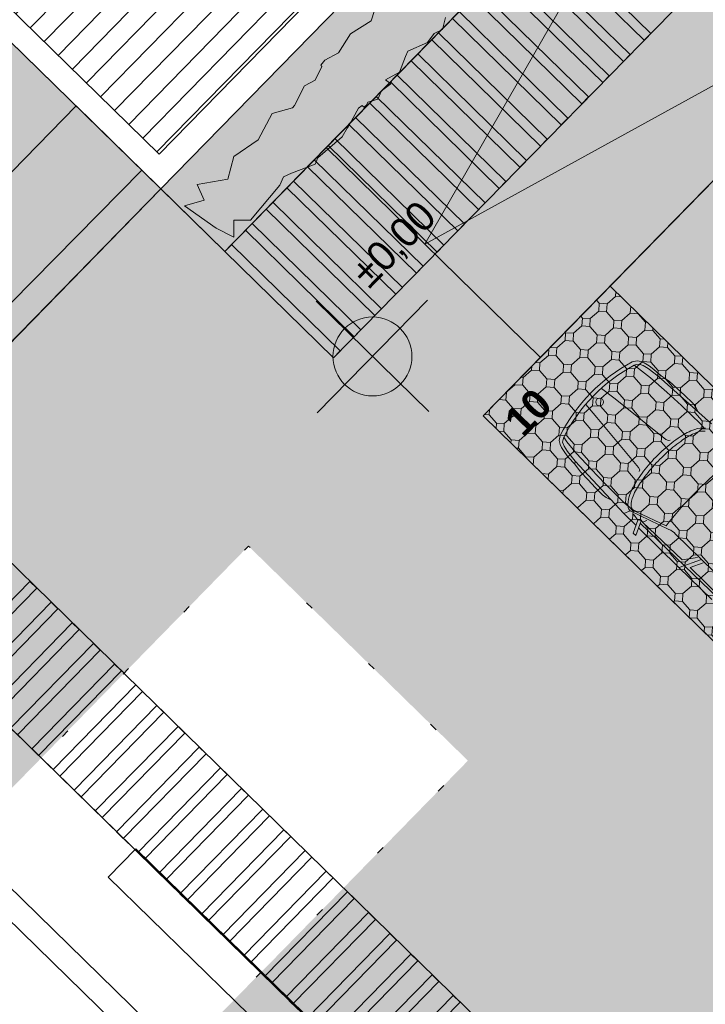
# Model space of a CAD drawing. Header units: metres. Extents: x -228 to 168, y -124 to 293.
# Tile 365 of 613: x -6 to 2, y 91 to 104. Entities that reach past the tile are written whole.
import ezdxf

# ---------------------------------------------------------------- set-up
doc = ezdxf.new("R2010")
doc.units = ezdxf.units.M
doc.header["$MEASUREMENT"] = 0
doc.linetypes.add('Wipeout_Contour', pattern=[1, 0, -1])
for name, color, linetype in [('Bemaßung 1_100.7 _ BESCHRIFTUNG', 7, 'Continuous'), ('Gebäude.3 _ UMGEBUNG', 7, 'Continuous'), ('Möbel.4 _ STAFFAGE', 7, 'Continuous'), ('Staffage.3 _ UMGEBUNG', 7, 'Continuous')]:
    doc.layers.add(name, color=color, linetype=linetype)
doc.styles.add('ERSTELLTER_STIL_1', font='txt')
doc.styles.add('ERSTELLTER_STIL_2', font='txt')

msp = doc.modelspace()

# ---------------------------------------------------------------- hatches: boundary and pattern name
at = {"layer": 'Gebäude.3 _ UMGEBUNG', "linetype": 'Continuous', "lineweight": 18, "true_color": 0xe9eed8}
for points in [[(-43.288, 108.54), (-29.695, 92.601), (-14.965, 107.665), (-16.549, 109.213), (-26.057, 99.489), (-34.494, 107.739), (-24.986, 117.463), (-21.482, 114.037), (-10.646, 125.12), (4.164, 110.639), (-4.575, 101.701), (-3.765, 100.91), (7.071, 111.992), (-15.628, 134.187), (-26.352, 123.059), (-27.071, 122.385), (-42.374, 109.309)], [(-0.489, 98.825), (8.377, 90.156), (15.413, 89.771), (23.492, 98.034), (21.705, 99.781), (12.197, 90.057), (3.331, 98.726), (12.839, 108.451), (16.342, 105.025), (17.041, 105.74), (11.536, 111.123)], [(-22.093, 84.113), (2.561, 61.817), (2.12, 61.33), (9.116, 55.004), (15.257, 61.798), (27.274, 74.928), (26.055, 76.116), (25.506, 75.554), (26.139, 74.934), (14.254, 62.779), (3.489, 73.306), (0.002, 69.741), (-16.094, 85.461), (-7.705, 94.041), (8.382, 78.311), (9.396, 79.348), (-6.253, 94.65), (-9.079, 97.413)]]:
    msp.add_hatch(color=254, dxfattribs=at).paths.add_polyline_path(points)
at = {"layer": 'Gebäude.3 _ UMGEBUNG', "linetype": 'Continuous', "lineweight": 18, "true_color": 0x3f3f2c}
msp.add_hatch(color=49, dxfattribs=at).paths.add_polyline_path([(-4.275, 101.488), (-3.875, 101.205), (-3.649, 101.092), (-3.649, 101.307), (-3.439, 101.307), (-3.069, 101.75), (-3.023, 101.853), (-2.92, 101.902), (-2.62, 102.016), (-2.586, 102.095), (-2.279, 102.361), (-2.216, 102.472), (-2.204, 102.478), (-2.069, 102.724), (-2.026, 102.756), (-2.005, 102.735), (-1.969, 102.763), (-1.953, 102.802), (-1.824, 102.839), (-1.777, 102.946), (-1.661, 103.033), (-1.729, 103.085), (-1.549, 103.179), (-1.477, 103.38), (-1.444, 103.447), (-1.197, 103.555), (-1.112, 103.672), (-1.006, 103.722), (-0.968, 103.873), (-0.897, 103.97), (-0.655, 104.112), (-0.65, 104.122), (-0.626, 104.14), (-0.524, 104.39), (-0.206, 104.557), (-0.134, 104.757), (-0.101, 104.825), (0.146, 104.933), (0.231, 105.05), (0.337, 105.1), (0.375, 105.251), (0.446, 105.348), (0.688, 105.489), (0.694, 105.501), (0.803, 105.567), (1.061, 105.881), (1.139, 105.917), (1.245, 106.22), (1.291, 106.324), (1.394, 106.372), (1.694, 106.487), (1.728, 106.565), (1.918, 106.73), (1.833, 106.813), (1.853, 106.823), (2.113, 106.922), (2.174, 106.984), (2.187, 107.016), (2.252, 107.072), (2.377, 107.2), (2.381, 107.196), (2.534, 107.352), (2.53, 107.356), (2.547, 107.373), (2.558, 107.393), (2.569, 107.399), (2.705, 107.645), (2.747, 107.677), (2.769, 107.656), (2.805, 107.683), (2.821, 107.723), (2.926, 107.753), (2.964, 107.792), (2.997, 107.867), (3.112, 107.954), (3.045, 108.006), (3.225, 108.1), (3.297, 108.301), (3.33, 108.368), (3.577, 108.476), (3.662, 108.593), (3.768, 108.643), (3.806, 108.794), (3.876, 108.891), (4.119, 109.033), (4.124, 109.043), (4.148, 109.061), (4.249, 109.311), (4.568, 109.478), (4.64, 109.678), (4.673, 109.746), (4.92, 109.853), (5.005, 109.971), (5.11, 110.021), (5.149, 110.172), (5.219, 110.269), (5.462, 110.41), (5.467, 110.422), (5.576, 110.488), (5.835, 110.802), (5.912, 110.838), (6.019, 111.141), (6.065, 111.245), (6.167, 111.293), (6.468, 111.407), (6.502, 111.486), (6.523, 111.504), (6.55, 111.468), (6.692, 111.651), (6.933, 111.781), (7.071, 111.992), (6.95, 112.127), (6.854, 112.303), (6.602, 112.428), (6.53, 112.562), (6.283, 112.69), (6.252, 112.718), (6.184, 112.975), (6.031, 113.027), (6.027, 113.036), (5.776, 113.24), (5.569, 113.488), (5.56, 113.492), (5.506, 113.645), (5.248, 113.709), (5.22, 113.74), (5.089, 113.985), (4.954, 114.056), (4.882, 114.196), (4.956, 114.271), (4.728, 114.353), (4.554, 114.613), (4.274, 114.702), (4.115, 114.964), (3.719, 115.225), (3.71, 115.241), (3.781, 115.295), (3.716, 115.347), (3.711, 115.342), (3.585, 115.408), (3.513, 115.548), (3.587, 115.623), (3.359, 115.705), (3.185, 115.965), (2.906, 116.054), (2.746, 116.316), (2.405, 116.541), (2.43, 116.579), (2.309, 116.714), (2.213, 116.891), (1.962, 117.015), (1.889, 117.149), (1.642, 117.277), (1.611, 117.305), (1.544, 117.562), (1.39, 117.615), (1.386, 117.623), (1.135, 117.827), (0.928, 118.075), (0.92, 118.079), (0.865, 118.232), (0.608, 118.297), (0.579, 118.327), (0.448, 118.572), (0.313, 118.643), (0.242, 118.784), (0.315, 118.858), (0.087, 118.94), (-0.087, 119.2), (-0.366, 119.289), (-0.526, 119.551), (-0.922, 119.812), (-0.931, 119.828), (-0.86, 119.882), (-0.925, 119.934), (-0.93, 119.929), (-1.056, 119.995), (-1.127, 120.135), (-1.054, 120.21), (-1.282, 120.292), (-1.456, 120.552), (-1.735, 120.641), (-1.895, 120.903), (-2.135, 121.061), (-2.229, 121.234), (-2.294, 121.286), (-2.307, 121.273), (-2.48, 121.359), (-2.553, 121.492), (-2.8, 121.62), (-2.831, 121.649), (-3.465, 121.33), (-3.201, 121.021), (-3.091, 120.957), (-3.085, 120.945), (-2.84, 120.809), (-2.808, 120.766), (-2.829, 120.744), (-2.802, 120.708), (-2.762, 120.692), (-2.726, 120.563), (-2.62, 120.515), (-2.533, 120.399), (-2.481, 120.466), (-2.388, 120.285), (-2.188, 120.212), (-2.121, 120.178), (-2.014, 119.931), (-1.898, 119.845), (-1.848, 119.739), (-1.698, 119.699), (-1.601, 119.629), (-1.461, 119.385), (-1.451, 119.381), (-1.433, 119.356), (-1.184, 119.253), (-1.019, 118.933), (-0.819, 118.86), (-0.752, 118.826), (-0.646, 118.579), (-0.529, 118.493), (-0.48, 118.387), (-0.329, 118.348), (-0.232, 118.277), (-0.092, 118.033), (-0.081, 118.028), (-0.015, 117.918), (0.297, 117.658), (0.332, 117.58), (0.635, 117.471), (0.738, 117.425), (0.786, 117.322), (0.898, 117.021), (0.977, 116.987), (1.241, 116.678), (1.351, 116.614), (1.357, 116.602), (1.602, 116.465), (1.674, 116.369), (1.715, 116.219), (1.822, 116.171), (1.909, 116.056), (1.93, 116.083), (2.088, 116.018), (2.253, 115.698), (2.453, 115.625), (2.52, 115.591), (2.626, 115.343), (2.743, 115.258), (2.792, 115.152), (2.943, 115.112), (3.04, 115.042), (3.18, 114.798), (3.19, 114.793), (3.208, 114.769), (3.457, 114.666), (3.622, 114.346), (3.822, 114.273), (3.889, 114.239), (3.995, 113.991), (4.112, 113.906), (4.161, 113.8), (4.312, 113.76), (4.409, 113.69), (4.548, 113.446), (4.56, 113.441), (4.625, 113.331), (4.938, 113.071), (4.973, 112.993), (5.275, 112.884), (5.379, 112.838), (5.427, 112.735), (5.539, 112.434), (5.617, 112.4), (5.882, 112.091), (5.943, 112.055), (5.922, 112.049), (5.871, 111.896), (5.862, 111.892), (5.66, 111.639), (5.413, 111.431), (5.409, 111.422), (5.257, 111.367), (5.194, 111.109), (5.164, 111.08), (4.919, 110.947), (4.849, 110.812), (4.71, 110.739), (4.635, 110.812), (4.554, 110.584), (4.295, 110.408), (4.208, 110.128), (3.947, 109.967), (3.689, 109.569), (3.673, 109.56), (3.618, 109.63), (3.566, 109.565), (3.572, 109.56), (3.506, 109.434), (3.367, 109.362), (3.292, 109.435), (3.211, 109.206), (2.952, 109.03), (2.865, 108.751), (2.604, 108.589), (2.447, 108.348), (2.275, 108.253), (2.223, 108.188), (2.237, 108.174), (2.152, 108.001), (2.019, 107.927), (1.893, 107.679), (1.865, 107.648), (1.608, 107.579), (1.557, 107.425), (1.548, 107.421), (1.36, 107.185), (1.149, 107.128), (1.097, 106.975), (1.088, 106.971), (0.887, 106.718), (0.639, 106.51), (0.635, 106.501), (0.483, 106.446), (0.42, 106.188), (0.39, 106.159), (0.146, 106.026), (0.075, 105.891), (-0.064, 105.818), (-0.139, 105.891), (-0.22, 105.663), (-0.478, 105.487), (-0.566, 105.207), (-0.827, 105.046), (-1.085, 104.648), (-1.101, 104.639), (-1.156, 104.709), (-1.207, 104.644), (-1.202, 104.639), (-1.268, 104.513), (-1.407, 104.441), (-1.482, 104.514), (-1.563, 104.285), (-1.821, 104.109), (-1.909, 103.83), (-2.17, 103.668), (-2.326, 103.427), (-2.499, 103.332), (-2.55, 103.267), (-2.537, 103.254), (-2.621, 103.08), (-2.755, 103.006), (-2.881, 102.758), (-2.909, 102.727), (-3.165, 102.658), (-3.341, 102.324), (-3.649, 102.112), (-3.727, 101.824), (-4.113, 101.758), (-4.028, 101.558)])
at = {"layer": 'Gebäude.3 _ UMGEBUNG', "linetype": 'Continuous', "lineweight": 18, "true_color": 0xcdbe89}
h = msp.add_hatch(dxfattribs=at)
h.set_pattern_fill('Dachschraffur_1', color=43, style=0, pattern_type=2)
h.set_pattern_definition([(225.6433, (-9.0012, 110.9244), (-0.1787503, 0.174781), [])])
h.paths.add_polyline_path([(-0.261, 106.574), (-14.626, 120.62), (-18.96, 116.187), (-4.595, 102.141)])
at = {"layer": 'Gebäude.3 _ UMGEBUNG', "linetype": 'Continuous', "lineweight": 18, "true_color": 0xf6f6e5}
for points in [[(-2.48, 102.224), (0.237, 99.567), (11.536, 111.123), (17.037, 105.744), (18.435, 107.174), (17.193, 108.39), (21.751, 113.047), (19.497, 115.248), (18.837, 114.572), (15.491, 117.844), (8.45, 110.644), (7.071, 111.992)], [(-8.819, 101.655), (-18.701, 91.542), (-16.646, 89.388), (-13.709, 92.359), (-4.575, 101.701), (-14.022, 110.939), (-16.12, 108.794), (-14.965, 107.665)]]:
    msp.add_hatch(color=7, dxfattribs=at).paths.add_polyline_path(points)
at = {"layer": 'Gebäude.3 _ UMGEBUNG', "linetype": 'Continuous', "lineweight": 18, "true_color": 0x191911}
msp.add_hatch(color=250, dxfattribs=at).paths.add_polyline_path([(3.331, 98.726), (12.839, 108.451), (10.837, 110.408), (1.329, 100.684)])
at = {"layer": 'Gebäude.3 _ UMGEBUNG', "linetype": 'Continuous', "lineweight": 18, "true_color": 0xc9c9c9}
h = msp.add_hatch(dxfattribs=at)
h.set_pattern_fill('MW_Verband__5_Läuf_1Bind_32', color=9, style=0, pattern_type=2)
h.set_pattern_definition([(45.6433, (27.90698, 87.82952), (-0.1961607, 0.1918046), []), (135.6433, (27.907, 87.8295), (0.575414, 0.588482), [0.27435, -0.27435]), (135.6433, (27.9985, 88.3156), (0.575414, 0.588482), [0.27435, -0.82305, 0.27435, -0.27435]), (135.6433, (27.46235, 88.55205), (0.287707, 0.294241), [0.27435, -1.371751])])
h.paths.add_polyline_path([(-8.128, 98.58), (10.44, 80.425), (9.396, 79.348), (8.382, 78.311), (10.568, 76.174), (14.407, 80.1), (13.12, 81.358), (15.556, 83.864), (21.502, 84.306), (25.303, 80.656), (22.852, 78.149), (25.506, 75.554), (27.962, 78.066), (32.318, 73.733), (35.389, 77.171), (41.855, 84.275), (41.854, 84.276), (42.747, 85.256), (44.9, 87.7), (42.773, 89.779), (42.771, 89.776), (41.102, 91.411), (37.908, 88.134), (23.802, 101.926), (21.705, 99.781), (23.492, 98.034), (17.446, 91.85), (15.466, 89.912), (9.97, 90.179), (8.257, 90.273), (-0.489, 98.825), (4.985, 104.423), (3.647, 105.732), (-2.386, 99.561), (-4.817, 101.938)])
at = {"layer": 'Gebäude.3 _ UMGEBUNG', "linetype": 'Continuous', "lineweight": 18, "true_color": 0xdedebf}
for points in [[(0.254, 105.02), (0.169, 104.933), (1.548, 103.585), (1.633, 103.671)], [(-0.009, 104.752), (-0.093, 104.665), (1.286, 103.317), (1.371, 103.403)], [(-0.271, 104.484), (-0.356, 104.397), (1.024, 103.048), (1.108, 103.135)], [(-0.533, 104.215), (-0.618, 104.129), (0.761, 102.78), (0.846, 102.867)], [(-0.795, 103.947), (-0.88, 103.86), (0.499, 102.512), (0.584, 102.599)], [(-1.058, 103.679), (-1.142, 103.592), (0.237, 102.244), (0.322, 102.33)], [(-1.32, 103.411), (-1.405, 103.324), (-0.026, 101.975), (0.059, 102.062)], [(-1.582, 103.142), (-1.667, 103.056), (-0.288, 101.707), (-0.203, 101.794)], [(-1.845, 102.874), (-1.929, 102.787), (-0.55, 101.439), (-0.465, 101.526)], [(-2.107, 102.606), (-2.192, 102.519), (-0.812, 101.171), (-0.728, 101.257)], [(-2.369, 102.338), (-2.454, 102.251), (-1.075, 100.902), (-0.99, 100.989)], [(-2.631, 102.069), (-2.716, 101.983), (-1.337, 100.634), (-1.252, 100.721)], [(-2.894, 101.801), (-2.978, 101.714), (-1.599, 100.366), (-1.514, 100.453)], [(-3.156, 101.533), (-3.241, 101.446), (-1.862, 100.098), (-1.777, 100.184)], [(-3.418, 101.265), (-3.503, 101.178), (-2.124, 99.829), (-2.039, 99.916)], [(-3.681, 100.996), (-3.765, 100.91), (-2.386, 99.561), (-2.301, 99.648)], [(-6.148, 96.644), (-6.235, 96.729), (-7.283, 95.657), (-7.197, 95.572)], [(-5.88, 96.382), (-5.966, 96.467), (-7.015, 95.394), (-6.928, 95.31)], [(-5.611, 96.12), (-5.698, 96.205), (-6.747, 95.132), (-6.66, 95.047)], [(-5.343, 95.858), (-5.43, 95.942), (-6.479, 94.87), (-6.392, 94.785)], [(-5.075, 95.595), (-5.162, 95.68), (-6.21, 94.608), (-6.124, 94.523)], [(-4.807, 95.333), (-4.893, 95.418), (-5.942, 94.345), (-5.855, 94.261)], [(-4.538, 95.071), (-4.625, 95.156), (-5.674, 94.083), (-5.587, 93.998)], [(-4.27, 94.808), (-4.357, 94.893), (-5.406, 93.821), (-5.319, 93.736)], [(-4.002, 94.546), (-4.089, 94.631), (-5.137, 93.558), (-5.051, 93.474)], [(-3.734, 94.284), (-3.82, 94.369), (-4.869, 93.296), (-4.782, 93.211)], [(-3.465, 94.022), (-3.552, 94.106), (-4.601, 93.034), (-4.514, 92.949)], [(-3.197, 93.759), (-3.284, 93.844), (-4.333, 92.772), (-4.246, 92.687)], [(-2.929, 93.497), (-3.016, 93.582), (-4.064, 92.509), (-3.978, 92.425)], [(-2.661, 93.235), (-2.747, 93.32), (-3.796, 92.247), (-3.709, 92.162)], [(-2.392, 92.972), (-2.479, 93.057), (-3.528, 91.985), (-3.441, 91.9)], [(-2.124, 92.71), (-2.211, 92.795), (-3.26, 91.723), (-3.173, 91.638)], [(-1.856, 92.448), (-1.943, 92.533), (-2.991, 91.46), (-2.905, 91.375)], [(-1.588, 92.186), (-1.674, 92.27), (-2.723, 91.198), (-2.636, 91.113)], [(-1.32, 91.923), (-1.406, 92.008), (-2.455, 90.936), (-2.368, 90.851)], [(-1.051, 91.661), (-1.138, 91.746), (-2.187, 90.673), (-2.1, 90.589)], [(-0.783, 91.399), (-0.87, 91.484), (-1.918, 90.411), (-1.832, 90.326)]]:
    msp.add_hatch(color=254, dxfattribs=at).paths.add_polyline_path(points)
at = {"layer": 'Gebäude.3 _ UMGEBUNG', "linetype": 'Continuous', "lineweight": 18, "true_color": 0xfffff6}
msp.add_hatch(color=7, dxfattribs=at).paths.add_polyline_path([(-6.691, 99.537), (-4.575, 101.701), (-5.649, 102.752), (-7.765, 100.588)])
at = {"layer": 'Gebäude.3 _ UMGEBUNG', "linetype": 'Continuous', "lineweight": 18, "true_color": 0xf1f1d8}
msp.add_hatch(color=254, dxfattribs=at).paths.add_polyline_path([(-4.575, 101.701), (-9.934, 96.22), (-9.094, 95.4), (-8.081, 96.436), (9.396, 79.347), (8.382, 78.311), (10.568, 76.174), (14.407, 80.1), (13.12, 81.358), (15.603, 83.912), (21.502, 84.306), (25.303, 80.656), (22.852, 78.149), (25.506, 75.554), (27.962, 78.066), (32.318, 73.733), (36.043, 77.902), (42.747, 85.256), (45.734, 88.646), (41.982, 92.312), (37.908, 88.134), (23.802, 101.926), (21.705, 99.781), (23.492, 98.034), (15.413, 89.771), (8.377, 90.156), (-0.489, 98.825), (0.237, 99.567), (-2.48, 102.224), (-3.765, 100.91)])
at = {"layer": 'Gebäude.3 _ UMGEBUNG', "linetype": 'Continuous', "lineweight": 18, "true_color": 0xbecd89}
h = msp.add_hatch(dxfattribs=at)
h.set_pattern_fill('Verband__Mosaik', color=63, style=0, pattern_type=2)
h.set_pattern_definition([(356.238, (0, 0), (0.026245, 0.399138), [0.1, -0.3]), (356.238, (0.00656, 0.0998), (0.026245, 0.399138), [0.1, -0.3]), (86.238, (0, 0), (-0.399138, 0.026245), [0.1, -0.3]), (86.238, (0.0998, -0.00656), (-0.399138, 0.026245), [0.1, -0.3]), (356.238, (0.2127, 0.18645), (0.026245, 0.399138), [0.1, -0.3]), (356.238, (0.21925, 0.28623), (0.026245, 0.399138), [0.1, -0.3]), (86.238, (0.2127, 0.18645), (-0.399138, 0.026245), [0.1, -0.3]), (86.238, (0.31248, 0.1799), (-0.399138, 0.026245), [0.1, -0.3]), (41.23798, (0.10635, 0.09322), (-0.18644654, 0.2126915), [0.14142136, -0.14142136]), (311.23798, (0.09978, -0.00656), (0.2126915, 0.18644654), [0.14142136, -0.14142136])])
h.paths.add_polyline_path([(5.409, 96.275), (1.119, 100.47), (-0.489, 98.825), (3.801, 94.63)])
at = {"layer": 'Gebäude.3 _ UMGEBUNG', "linetype": 'Continuous', "lineweight": 18, "true_color": 0xcdbe89}
h = msp.add_hatch(dxfattribs=at)
h.set_pattern_fill('Dachschraffur_1', color=43, style=0, pattern_type=2)
h.set_pattern_definition([(225.6433, (-1.88887, 83.4591), (-0.1787503, 0.174781), [])])
h.paths.add_polyline_path([(3.798, 73.971), (7.999, 78.266), (-7.7, 93.617), (-11.9, 89.321)])
at = {"layer": 'Möbel.4 _ STAFFAGE', "linetype": 'Continuous', "lineweight": 18, "true_color": 0xd3cdb8}
msp.add_hatch(color=9, dxfattribs=at).paths.add_polyline_path([(-3.098, 90.886), (-2.748, 91.244), (-4.893, 93.341), (-5.243, 92.984)])

# ---------------------------------------------------------------- linework, layer by layer
at = {"color": 255, "linetype": 'Continuous', "lineweight": 18, "flags": 128}
msp.add_lwpolyline([(2.264, 107.084), (-1.229, 101.001), (4.985, 104.423)], dxfattribs=at)
at = {"layer": 'Bemaßung 1_100.7 _ BESCHRIFTUNG', "color": 47, "linetype": 'Continuous', "lineweight": 18, "true_color": 0x7e6d59}
for p, q in [((-2.593, 98.864), (-1.195, 100.294)), ((-1.179, 98.88), (-2.609, 100.279))]:
    msp.add_line(p, q, dxfattribs=at)
msp.add_circle((-1.894, 99.579), 0.5, dxfattribs=at)
at = {"layer": 'Gebäude.3 _ UMGEBUNG', "color": 8, "linetype": 'Continuous', "lineweight": 18, "flags": 128}
msp.add_lwpolyline([(4.164, 110.639), (-10.646, 125.12), (-19.385, 116.182), (-4.575, 101.701)], close=True, dxfattribs=at)
at = {"layer": 'Gebäude.3 _ UMGEBUNG', "color": 9, "linetype": 'Continuous', "lineweight": 18, "flags": 128}
for points in [[(-0.261, 106.574), (-4.595, 102.141), (-18.96, 116.187), (-14.626, 120.62)], [(-2.48, 102.224), (0.237, 99.567), (11.536, 111.123), (17.037, 105.744), (18.435, 107.174), (17.193, 108.39), (21.751, 113.047), (19.497, 115.248), (18.837, 114.572), (15.491, 117.844), (8.45, 110.644), (7.071, 111.992)], [(11.536, 111.123), (13.773, 108.935), (17.041, 105.74), (16.342, 105.025), (14.862, 106.472), (12.839, 108.451), (3.331, 98.726), (12.197, 90.057), (21.705, 99.781), (23.492, 98.034), (15.413, 89.771), (8.377, 90.156), (-0.489, 98.825)], [(0.254, 105.02), (1.633, 103.671), (1.548, 103.585), (0.169, 104.933)], [(-0.009, 104.752), (1.371, 103.403), (1.286, 103.317), (-0.093, 104.665)], [(-0.271, 104.484), (1.108, 103.135), (1.024, 103.048), (-0.356, 104.397)], [(-0.533, 104.215), (0.846, 102.867), (0.761, 102.78), (-0.618, 104.129)], [(-0.795, 103.947), (0.584, 102.599), (0.499, 102.512), (-0.88, 103.86)], [(-1.058, 103.679), (0.322, 102.33), (0.237, 102.244), (-1.142, 103.592)], [(-1.32, 103.411), (0.059, 102.062), (-0.026, 101.975), (-1.405, 103.324)], [(-1.582, 103.142), (-0.203, 101.794), (-0.288, 101.707), (-1.667, 103.056)], [(-1.845, 102.874), (-0.465, 101.526), (-0.55, 101.439), (-1.929, 102.787)], [(-2.107, 102.606), (-0.728, 101.257), (-0.812, 101.171), (-2.192, 102.519)], [(-2.369, 102.338), (-0.99, 100.989), (-1.075, 100.902), (-2.454, 102.251)], [(-2.631, 102.069), (-1.252, 100.721), (-1.337, 100.634), (-2.716, 101.983)], [(-2.894, 101.801), (-1.514, 100.453), (-1.599, 100.366), (-2.978, 101.714)], [(-3.156, 101.533), (-1.777, 100.184), (-1.862, 100.098), (-3.241, 101.446)], [(-3.418, 101.265), (-2.039, 99.916), (-2.124, 99.829), (-3.503, 101.178)], [(-3.681, 100.996), (-2.301, 99.648), (-2.386, 99.561), (-3.765, 100.91)], [(5.409, 96.275), (1.119, 100.47), (-0.489, 98.825), (3.801, 94.63)]]:
    msp.add_lwpolyline(points, close=True, dxfattribs=at)
at = {"layer": 'Gebäude.3 _ UMGEBUNG', "color": 57, "linetype": 'Continuous', "lineweight": 18, "true_color": 0x7e7e59, "flags": 128}
msp.add_lwpolyline([(-0.968, 103.873), (-1.006, 103.722), (-1.112, 103.672), (-1.197, 103.555), (-1.444, 103.447), (-1.477, 103.38), (-1.549, 103.179), (-1.729, 103.085), (-1.661, 103.033), (-1.777, 102.946), (-1.824, 102.839), (-1.953, 102.802), (-1.969, 102.763), (-2.005, 102.735), (-2.026, 102.756), (-2.069, 102.724), (-2.204, 102.478), (-2.216, 102.472), (-2.279, 102.361), (-2.586, 102.095), (-2.62, 102.016), (-2.92, 101.902), (-3.023, 101.853), (-3.069, 101.75), (-3.439, 101.307), (-3.649, 101.307), (-3.649, 101.092), (-3.875, 101.205), (-4.275, 101.488), (-4.028, 101.558), (-4.113, 101.758), (-3.727, 101.824), (-3.649, 102.112), (-3.341, 102.324), (-3.165, 102.658), (-2.909, 102.727), (-2.881, 102.758), (-2.755, 103.006), (-2.621, 103.08), (-2.537, 103.254), (-2.55, 103.267), (-2.499, 103.332), (-2.326, 103.427), (-2.17, 103.668), (-1.909, 103.83), (-1.821, 104.109)], dxfattribs=at)
at = {"layer": 'Gebäude.3 _ UMGEBUNG', "color": 254, "linetype": 'Continuous', "lineweight": 18, "true_color": 0xdfdfdf, "flags": 128}
msp.add_lwpolyline([(-6.691, 99.537), (-7.765, 100.588), (-5.649, 102.752), (-4.575, 101.701)], close=True, dxfattribs=at)
at = {"layer": 'Staffage.3 _ UMGEBUNG', "color": 9, "linetype": 'Continuous', "lineweight": 18}
for p, q in [((1.461, 99.524), (1.399, 99.511)), ((1.448, 99.476), (1.422, 99.467)), ((1.479, 99.428), (1.422, 99.467)), ((1.485, 99.483), (1.448, 99.476)), ((1.513, 99.516), (1.461, 99.524)), ((1.63, 99.307), (1.479, 99.428)), ((1.536, 99.464), (1.485, 99.483)), ((1.551, 99.497), (1.513, 99.516)), ((1.602, 99.425), (1.536, 99.464)), ((1.613, 99.458), (1.551, 99.497)), ((1.728, 99.328), (1.602, 99.425)), ((1.674, 99.415), (1.613, 99.458)), ((1.835, 99.128), (1.63, 99.307)), ((1.765, 99.335), (1.674, 99.415)), ((1.765, 99.335), (1.728, 99.328)), ((2.403, 98.724), (1.728, 99.328)), ((1.865, 99.264), (1.765, 99.335)), ((1.011, 99.175), (1.182, 99.043)), ((1.968, 99.171), (1.865, 99.264)), ((2.066, 99.084), (1.968, 99.171)), ((1.182, 99.043), (1.825, 98.527)), ((2.023, 98.957), (1.835, 99.128)), ((2.161, 98.991), (2.066, 99.084)), ((0.812, 98.972), (0.948, 98.804)), ((2.267, 98.723), (2.023, 98.957)), ((2.197, 98.948), (2.161, 98.991)), ((2.228, 98.887), (2.197, 98.948)), ((0.948, 98.804), (1.478, 98.173)), ((2.267, 98.723), (2.311, 98.672)), ((0.474, 98.514), (0.485, 98.577)), ((0.522, 98.528), (0.53, 98.555)), ((0.57, 98.498), (0.53, 98.555)), ((0.53, 98.555), (0.53, 98.555)), ((0.483, 98.462), (0.474, 98.514)), ((0.503, 98.425), (0.483, 98.462)), ((0.543, 98.364), (0.503, 98.425)), ((0.515, 98.491), (0.522, 98.528)), ((0.536, 98.441), (0.515, 98.491)), ((0.576, 98.376), (0.536, 98.441)), ((0.694, 98.351), (0.57, 98.498)), ((1.825, 98.527), (1.858, 98.513)), ((1.858, 98.513), (1.877, 98.519)), ((0.588, 98.303), (0.543, 98.364)), ((0.676, 98.252), (0.576, 98.376)), ((0.67, 98.215), (0.588, 98.303)), ((0.878, 98.149), (0.694, 98.351)), ((0.67, 98.215), (0.676, 98.252)), ((0.743, 98.117), (0.67, 98.215)), ((1.294, 97.591), (0.676, 98.252)), ((1.478, 98.173), (1.494, 98.141)), ((1.478, 98.173), (1.494, 98.141)), ((0.838, 98.015), (0.743, 98.117)), ((1.054, 97.965), (0.878, 98.149)), ((1.494, 98.141), (1.488, 98.121)), ((1.494, 98.141), (1.488, 98.121)), ((0.927, 97.92), (0.838, 98.015)), ((1.022, 97.827), (0.927, 97.92)), ((1.293, 97.727), (1.054, 97.965)), ((1.066, 97.792), (1.022, 97.827)), ((1.128, 97.762), (1.066, 97.792)), ((1.293, 97.727), (1.345, 97.684)), ((1.294, 97.591), (1.373, 97.622)), ((1.446, 97.442), (1.294, 97.591)), ((1.862, 97.388), (1.373, 97.622)), ((1.403, 97.64), (1.452, 97.61)), ((1.468, 97.503), (1.413, 97.579)), ((1.452, 97.61), (1.827, 97.432)), ((1.409, 97.34), (1.468, 97.503)), ((1.512, 97.495), (1.444, 97.31)), ((1.468, 97.503), (1.494, 97.508)), ((1.494, 97.508), (1.512, 97.495)), ((1.501, 97.466), (2.061, 96.928)), ((1.585, 97.5), (1.528, 97.48)), ((2.03, 97.002), (1.529, 97.48)), ((1.444, 97.31), (1.409, 97.34)), ((1.984, 96.908), (1.479, 97.406)), ((1.947, 97.329), (3.059, 96.242)), ((2.278, 97.006), (1.992, 96.904)), ((2.227, 97.034), (2.03, 97.002)), ((2.061, 96.928), (2.692, 96.319)), ((2.132, 96.906), (2.298, 96.964)), ((1.984, 96.908), (2.408, 96.498)), ((2.524, 96.519), (2.132, 96.906))]:
    msp.add_line(p, q, dxfattribs=at)
msp.add_circle((0.985, 99.002), 0.0495, dxfattribs=at)
for centre, radius, start, end in [((2.416, 97.603), 2.162, 118.0634, 153.2232), ((2.416, 97.603), 2.112, 118.0634, 153.2232), ((2.286, 98.418), 0.254, 80.2841, 111.914), ((2.926, 97.151), 1.683, 123.1442, 132.017), ((2.484, 97.843), 0.863, 109.8184, 123.7079), ((2.534, 97.812), 0.866, 112.296, 125.0095), ((2.296, 98.421), 0.212, 82.2165, 115.0264), ((3.064, 97.023), 1.816, 124.4269, 132.1641), ((3.181, 96.855), 2.074, 131.785, 139.5016), ((3.396, 96.644), 2.319, 131.9499, 138.5183), ((2.879, 97.103), 1.683, 139.2696, 148.1424), ((3.092, 96.904), 1.919, 138.318, 145.774), ((5.491, 94.596), 4.633, 129.0225, 142.2641), ((2.178, 97.529), 0.863, 147.5787, 161.4682), ((2.311, 97.425), 0.981, 145.2788, 156.9698), ((1.598, 97.714), 0.254, 159.3727, 191.0026), ((1.646, 97.697), 0.263, 154.734, 183.1045), ((1.47, 97.694), 0.0873, 187.4832, 202.1743), ((1.435, 97.687), 0.0897, 193.5113, 225.6433), ((1.451, 97.687), 0.0669, 202.5611, 211.3167), ((1.446, 97.683), 0.0606, 211.3752, 218.393), ((1.444, 97.682), 0.0582, 218.4189, 223.2206), ((1.443, 97.682), 0.0577, 223.2263, 225.6433), ((1.727, 97.104), 0.315, 45.6433, 64.4681)]:
    msp.add_arc(centre, radius, start, end, dxfattribs=at)

# ---------------------------------------------------------------- texts
at = {"layer": 'Bemaßung 1_100.7 _ BESCHRIFTUNG', "color": 33, "linetype": 'Continuous', "lineweight": 18, "true_color": 0xa88f73, "insert": (-1.885, 100.378), "char_height": 0.375, "attachment_point": 7, "rotation": 45.6433, "style": 'ERSTELLTER_STIL_1'}
msp.add_mtext('\\A1;{\\pql;\\fFrutiger LT 47 LightCn|b0|i0|c0|p0;\\W1.000000;±0,00}', dxfattribs=at)
at = {"layer": 'Möbel.4 _ STAFFAGE', "color": 253, "linetype": 'Continuous', "lineweight": 18, "true_color": 0x9f9f9f, "insert": (-0.114, 98.672), "char_height": 0.375, "attachment_point": 4, "rotation": 45.6433, "style": 'ERSTELLTER_STIL_2'}
msp.add_mtext('\\A1;{\\pql;\\fFrutiger LT 47 LightCn|b1|i0|c0|p0;\\W1.000000;10}', dxfattribs=at)

# ---------------------------------------------------------------- next in the draw order: wipeouts: each hides what was drawn before it
at = {"color": 254, "linetype": 'Wipeout_Contour', "lineweight": 0, "ltscale": 362.018244}
msp.add_wipeout([(-14.965, 85.416), (-12.184, 82.697), (-0.684, 94.458), (-3.465, 97.177)], dxfattribs=at).dxf.layer = 'Gebäude.3 _ UMGEBUNG'

# ---------------------------------------------------------------- next in the draw order: linework, layer by layer
at = {"layer": 'Gebäude.3 _ UMGEBUNG', "color": 9, "linetype": 'Continuous', "lineweight": 18, "flags": 128}
for points in [[(-43.288, 108.54), (-29.695, 92.601), (-14.965, 107.665), (-16.549, 109.213), (-26.057, 99.489), (-34.494, 107.739), (-24.986, 117.463), (-21.482, 114.037), (-10.646, 125.12), (4.164, 110.639), (-4.575, 101.701), (-3.765, 100.91), (7.071, 111.992), (-2.939, 121.78), (-15.628, 134.187), (-26.352, 123.059), (-27.071, 122.385), (-42.374, 109.309)], [(-8.819, 101.655), (-18.701, 91.542), (-16.646, 89.388), (-13.709, 92.359), (-4.575, 101.701), (-14.022, 110.939), (-16.12, 108.794), (-14.965, 107.665)], [(-22.093, 84.113), (2.561, 61.817), (2.12, 61.33), (9.116, 55.004), (15.257, 61.798), (27.274, 74.928), (26.055, 76.116), (25.506, 75.554), (26.139, 74.934), (14.254, 62.779), (3.489, 73.306), (0.002, 69.741), (-16.094, 85.461), (-7.705, 94.041), (8.382, 78.311), (9.396, 79.348), (-6.253, 94.65), (-9.079, 97.413)], [(-6.148, 96.644), (-7.197, 95.572), (-7.283, 95.657), (-6.235, 96.729)], [(-5.88, 96.382), (-6.928, 95.31), (-7.015, 95.394), (-5.966, 96.467)], [(-5.611, 96.12), (-6.66, 95.047), (-6.747, 95.132), (-5.698, 96.205)], [(-5.343, 95.858), (-6.392, 94.785), (-6.479, 94.87), (-5.43, 95.942)], [(-5.075, 95.595), (-6.124, 94.523), (-6.21, 94.608), (-5.162, 95.68)], [(-4.807, 95.333), (-5.855, 94.261), (-5.942, 94.345), (-4.893, 95.418)], [(-4.538, 95.071), (-5.587, 93.998), (-5.674, 94.083), (-4.625, 95.156)], [(-4.27, 94.808), (-5.319, 93.736), (-5.406, 93.821), (-4.357, 94.893)], [(-4.002, 94.546), (-5.051, 93.474), (-5.137, 93.558), (-4.089, 94.631)], [(-3.734, 94.284), (-4.782, 93.211), (-4.869, 93.296), (-3.82, 94.369)], [(-3.465, 94.022), (-4.514, 92.949), (-4.601, 93.034), (-3.552, 94.106)], [(-3.197, 93.759), (-4.246, 92.687), (-4.333, 92.772), (-3.284, 93.844)], [(3.798, 73.971), (7.999, 78.266), (-7.7, 93.617), (-11.9, 89.321)], [(-2.929, 93.497), (-3.978, 92.425), (-4.064, 92.509), (-3.016, 93.582)], [(-2.661, 93.235), (-3.709, 92.162), (-3.796, 92.247), (-2.747, 93.32)], [(-2.392, 92.972), (-3.441, 91.9), (-3.528, 91.985), (-2.479, 93.057)], [(-2.124, 92.71), (-3.173, 91.638), (-3.26, 91.723), (-2.211, 92.795)], [(-1.856, 92.448), (-2.905, 91.375), (-2.991, 91.46), (-1.943, 92.533)], [(-1.588, 92.186), (-2.636, 91.113), (-2.723, 91.198), (-1.674, 92.27)], [(-1.32, 91.923), (-2.368, 90.851), (-2.455, 90.936), (-1.406, 92.008)], [(-1.051, 91.661), (-2.1, 90.589), (-2.187, 90.673), (-1.138, 91.746)], [(-0.783, 91.399), (-1.832, 90.326), (-1.918, 90.411), (-0.87, 91.484)]]:
    msp.add_lwpolyline(points, close=True, dxfattribs=at)
at = {"layer": 'Gebäude.3 _ UMGEBUNG', "color": 255, "linetype": 'Continuous', "lineweight": 18, "flags": 128}
msp.add_lwpolyline([(9.396, 79.348), (10.44, 80.425), (-8.128, 98.58), (-4.817, 101.938), (-3.765, 100.91), (-2.386, 99.561), (3.647, 105.732), (4.985, 104.423), (-0.489, 98.825), (8.257, 90.273), (8.48, 90.261), (9.97, 90.179), (15.466, 89.912), (17.446, 91.85), (23.492, 98.034), (21.705, 99.781), (23.802, 101.926), (37.908, 88.134)], dxfattribs=at)
at = {"layer": 'Gebäude.3 _ UMGEBUNG', "color": 9, "linetype": 'Continuous', "lineweight": 18, "flags": 128}
msp.add_lwpolyline([(37.908, 88.134), (23.802, 101.926), (21.705, 99.781), (23.492, 98.034), (15.413, 89.771), (8.377, 90.156), (-0.489, 98.825), (0.237, 99.567), (-2.48, 102.224), (-3.765, 100.91), (-4.575, 101.701), (-9.934, 96.22), (-9.094, 95.4), (-8.081, 96.436), (9.396, 79.347), (8.382, 78.311), (10.568, 76.174), (14.407, 80.1), (13.12, 81.358), (15.603, 83.912), (21.502, 84.306), (25.303, 80.656), (22.852, 78.149), (25.506, 75.554)], dxfattribs=at)
at = {"layer": 'Gebäude.3 _ UMGEBUNG', "color": 7, "linetype": 'Wipeout_Contour', "lineweight": 18, "flags": 128}
msp.add_lwpolyline([(-14.965, 85.416), (-12.184, 82.697), (-0.684, 94.458), (-3.465, 97.177)], close=True, dxfattribs=at)
at = {"layer": 'Gebäude.3 _ UMGEBUNG', "color": 8, "linetype": 'Continuous', "lineweight": 18, "flags": 128}
msp.add_lwpolyline([(-16.094, 85.461), (-0.007, 69.731), (8.382, 78.311), (-7.705, 94.041)], close=True, dxfattribs=at)
at = {"layer": 'Möbel.4 _ STAFFAGE', "color": 253, "linetype": 'Continuous', "lineweight": 18, "true_color": 0x9f9f9f, "flags": 128}
msp.add_lwpolyline([(-3.098, 90.886), (-2.748, 91.244), (-4.893, 93.341), (-5.243, 92.984)], close=True, dxfattribs=at)

doc.saveas('drawing.dxf')
